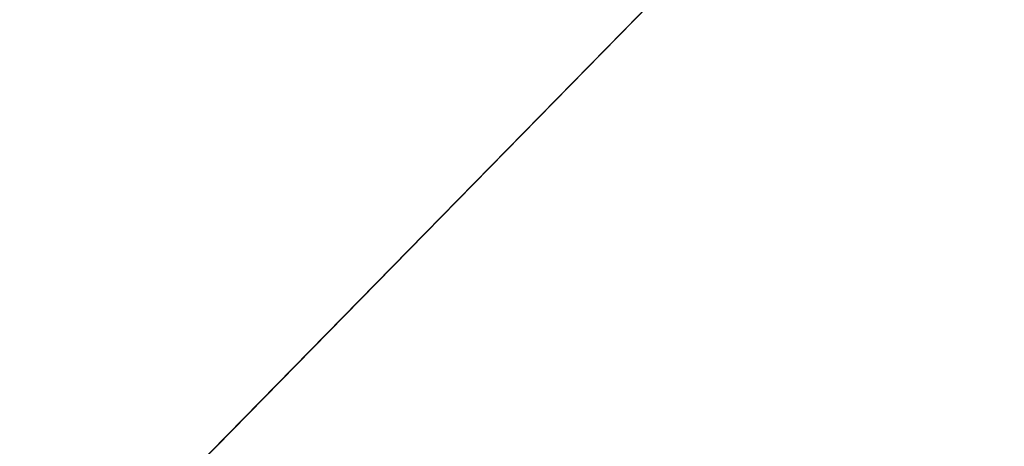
# Model space of a CAD drawing. Extents: x 0 to 80, y 0 to 80.
# Tile 593 of 656: x 9.71969 to 9.73765, y 35.40674 to 35.41451. Entities that reach past the tile are written whole.
import ezdxf

# ---------------------------------------------------------------- set-up
doc = ezdxf.new("R2010")
doc.units = 0
doc.header["$LTSCALE"] = 25.4
doc.layers.get('0').update_dxf_attribs({"color": 13, "linetype": 'CONTINUOUS'})

# ---------------------------------------------------------------- blocks, each defined once
blk = doc.blocks.new('ORBIT-I-KINKIET-20-7806-78')
at = {"color": 7}
blk.add_line((26.015203, 35.64608, 345.043549), (26.13513, 35.76836, 345.893158), dxfattribs=at)
blk.add_line((26.015203, 35.64608, 345.043549), (26.13513, 35.76836, 345.893158), dxfattribs=at)
mesh = blk.add_polyface(dxfattribs=at)
corners = [(26.402742, 35.64608, 302.383881), (25.678438, 35.76836, 302.75235), (26.402742, 35.76836, 302.383881)]
mesh.append_faces([[corners[k] for k in face] for face in [(0, 1, 2)]], dxfattribs={"color": 7})
mesh = blk.add_polyface(dxfattribs=at)
corners = [(26.402742, 35.64608, 302.383881), (25.678438, 35.64608, 302.75235), (25.678438, 35.76836, 302.75235)]
mesh.append_faces([[corners[k] for k in face] for face in [(0, 1, 2)]], dxfattribs={"color": 7})
mesh = blk.add_polyface(dxfattribs=at)
corners = [(26.015203, 35.76836, 345.043549), (26.015203, 35.64608, 345.043549), (26.13513, 35.76836, 345.893158)]
mesh.append_faces([[corners[k] for k in face] for face in [(0, 1, 2)]], dxfattribs={"color": 7})
mesh = blk.add_polyface(dxfattribs=at)
corners = [(26.13513, 35.76836, 345.893158), (26.015203, 35.64608, 345.043549), (26.13513, 35.64608, 345.893158)]
mesh.append_faces([[corners[k] for k in face] for face in [(0, 1, 2)]], dxfattribs={"color": 7})

msp = doc.modelspace()

# ---------------------------------------------------------------- block references
at = {"color": 0}
msp.add_blockref('ORBIT-I-KINKIET-20-7806-78', (-16.396614, -0.346078, -57.5), dxfattribs=at)

doc.saveas('drawing.dxf')
